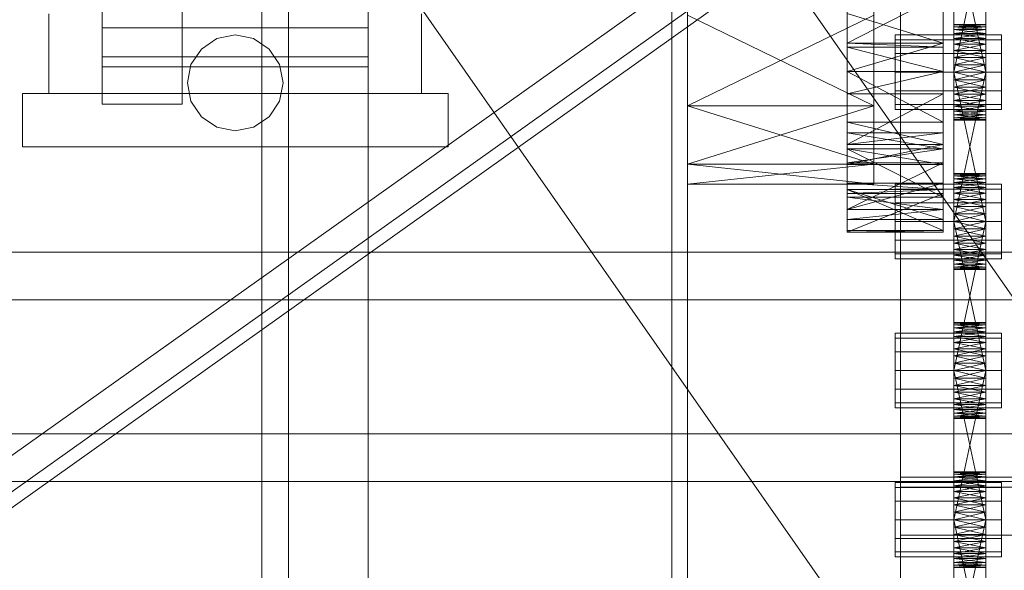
# Model space of a CAD drawing. Header units: millimetres. Extents: x -3490 to 61924, y -72580 to 6847.
# Tile 295 of 656: x 1274 to 1460, y -33943 to -33840. Entities that reach past the tile are written whole.
import ezdxf

# ---------------------------------------------------------------- set-up
doc = ezdxf.new("R2010")
doc.units = ezdxf.units.MM
for name, color, linetype, lineweight in [('COTAS_O', 1, 'Continuous', 0), ('frontal_C03', 7, 'Continuous', 0), ('frontal_secador', 7, 'Continuous', 0), ('frontal_tolva', 7, 'Continuous', 0)]:
    doc.layers.add(name, color=color, linetype=linetype, lineweight=lineweight)
doc.dimstyles.new('R19_100', dxfattribs={"dimtxt": 250, "dimasz": 150, "dimexe": 150, "dimexo": 80, "dimgap": 100, "dimtad": 1, "dimtih": 1, "dimtoh": 1, "dimdsep": 46, "dimcen": 0.09, "dimadec": 0, "dimazin": 0, "dimtfac": 1, "dimtdec": 4, "dimtofl": 0, "dimtmove": 0, "dimatfit": 3, "dimfxl": 1, "dimtolj": 1, "dimtzin": 0, "dimarcsym": 0})

# ---------------------------------------------------------------- blocks, each defined once
blk = doc.blocks.new('DIM_R29_57')
at = {"layer": 'COTAS_O'}
for p, q in [((-1725, -33700), (-1575, -33655)), ((1725, -33700), (1575, -33655)), ((-1725, -34400), (-1725, -33700)), ((-1725, -33700), (1725, -33700)), ((-1725, -33700), (-1575, -33745)), ((1725, -33700), (1575, -33745)), ((1725, -34400), (1725, -33700))]:
    blk.add_line(p, q, dxfattribs=at)
blk.add_text('3450 O', height=250, dxfattribs=at).set_placement((0, -33600))

msp = doc.modelspace()

# ---------------------------------------------------------------- linework, layer by layer
at = {"layer": 'frontal_C03'}
for p, q in [((1440, -34004.816), (1440, -33657.91)), ((1440, -33666.893), (1440, -34013.799)), ((-1500, -33883.261), (1500, -33883.261)), ((1500, -33892.245), (-1500, -33892.245)), ((1500, -33917.367), (-1500, -33917.367)), ((-1500, -33926.351), (1500, -33926.351)), ((1440, -33936.384), (1440, -33927.401)), ((1440, -33927.401), (1480, -33927.401)), ((1440, -34274.308), (1440, -33927.401)), ((1480, -33936.384), (1440, -33936.384)), ((1440, -33936.384), (1440, -34283.291))]:
    msp.add_line(p, q, dxfattribs=at)
at = {"layer": 'frontal_secador'}
for p, q in [((1340, -36000), (1340, -33000)), ((1400, -36000), (1400, -33000)), ((1320, -35980), (1320, -33075)), ((1325, -36000), (1325, -33075)), ((1325, -34600), (1325, -33075)), ((1325, -35980), (1325, -33075)), ((1397, -35940), (1397, -33075)), ((1400, -36000), (1400, -33075)), ((1400, -34600), (1400, -33075)), ((1400, -35940), (1400, -33075)), ((1400, -34650), (1400, -33075)), ((1400, -36000), (1400, -33250)), ((1430, -33871.527), (1430, -33737.639)), ((1448, -33737.639), (1448, -33871.527)), ((1290, -33855.5), (1290, -33769.5)), ((1305, -33855.5), (1305, -33769.5)), ((1400, -33866.731), (1400, -33793.5)), ((1435, -33793.5), (1435, -33866.731)), ((1430, -33805.858), (1430, -33849.361)), ((1430, -33805.858), (1430, -33871.527)), ((1448, -33849.361), (1448, -33805.858)), ((1448, -33871.527), (1448, -33805.858)), ((1450, -33852.281), (1450, -33813.481)), ((1456, -33813.481), (1456, -33852.281)), ((1450, -33815.136), (1450, -33852.281)), ((1456, -33852.281), (1456, -33815.136)), ((1450, -33852.281), (1450, -33817.414)), ((1456, -33817.414), (1456, -33852.281)), ((1450, -33849.5), (1450, -33820.092)), ((1450, -33852.281), (1450, -33820.092)), ((1450, -33821.5), (1450, -33849.5)), ((1456, -33849.5), (1450, -33821.5)), ((1456, -33821.5), (1450, -33849.5)), ((1456, -33820.092), (1456, -33849.5)), ((1456, -33820.092), (1456, -33852.281)), ((1456, -33849.5), (1456, -33821.5)), ((1400, -33866.731), (1400, -33826.67)), ((1435, -33826.67), (1435, -33866.731)), ((1430, -33829.365), (1430, -33844.806)), ((1430, -33849.361), (1430, -33829.365)), ((1430, -33863.889), (1430, -33829.365)), ((1430, -33871.527), (1430, -33829.365)), ((1448, -33844.806), (1448, -33829.365)), ((1448, -33829.365), (1448, -33849.361)), ((1448, -33829.365), (1448, -33863.889)), ((1448, -33829.365), (1448, -33871.527)), ((1290, -33832.391), (1290, -33841.131)), ((1340, -33832.391), (1340, -33841.131)), ((1400, -33866.731), (1400, -33832.493)), ((1435, -33832.493), (1435, -33866.731)), ((1400, -33866.731), (1400, -33834.5)), ((1435, -33834.5), (1435, -33866.731)), ((1430, -33849.353), (1430, -33834.777)), ((1430, -33834.777), (1430, -33844.05)), ((1430, -33849.361), (1430, -33834.777)), ((1448, -33834.777), (1430, -33844.05)), ((1448, -33834.777), (1448, -33849.353)), ((1448, -33844.05), (1448, -33834.777)), ((1448, -33834.777), (1448, -33849.361)), ((1280, -33853.5), (1280, -33838.5)), ((1350, -33853.5), (1350, -33838.5)), ((1400, -33866.731), (1400, -33838.76)), ((1400, -33838.76), (1400, -33855.794)), ((1435, -33838.76), (1400, -33855.794)), ((1435, -33855.794), (1400, -33838.76)), ((1430, -33838.435), (1430, -33844.806)), ((1430, -33844.05), (1430, -33838.435)), ((1448, -33844.05), (1430, -33838.435)), ((1435, -33838.76), (1435, -33866.731)), ((1435, -33855.794), (1435, -33838.76)), ((1448, -33844.806), (1448, -33838.435)), ((1448, -33838.435), (1448, -33844.05)), ((1290, -33841.131), (1290, -33846.626)), ((1340, -33841.131), (1290, -33841.131)), ((1340, -33841.131), (1340, -33846.626)), ((1450, -33840.611), (1450, -33840.5)), ((1456, -33840.611), (1450, -33840.5)), ((1456, -33840.5), (1450, -33840.5)), ((1456, -33840.5), (1450, -33840.611)), ((1450, -33840.611), (1450, -33841.481)), ((1450, -33840.94), (1450, -33840.611)), ((1450, -33840.611), (1450, -33843.136)), ((1456, -33840.94), (1450, -33840.611)), ((1456, -33840.611), (1450, -33840.611)), ((1456, -33840.611), (1450, -33840.94)), ((1450, -33841.481), (1450, -33840.94)), ((1456, -33841.481), (1450, -33840.94)), ((1456, -33840.94), (1450, -33840.94)), ((1456, -33840.94), (1450, -33841.481)), ((1450, -33841.481), (1450, -33843.136)), ((1450, -33842.219), (1450, -33841.481)), ((1450, -33845.414), (1450, -33841.481)), ((1450, -33880.281), (1450, -33841.481)), ((1456, -33842.219), (1450, -33841.481)), ((1456, -33841.481), (1450, -33841.481)), ((1456, -33841.481), (1450, -33842.219)), ((1456, -33840.611), (1456, -33840.5)), ((1456, -33841.481), (1456, -33840.611)), ((1456, -33840.611), (1456, -33840.94)), ((1456, -33843.136), (1456, -33840.611)), ((1456, -33840.94), (1456, -33841.481)), ((1456, -33843.136), (1456, -33841.481)), ((1456, -33841.481), (1456, -33842.219)), ((1456, -33841.481), (1456, -33845.414)), ((1456, -33841.481), (1456, -33880.281)), ((1308.636, -33845.136), (1311.556, -33843.185)), ((1311.556, -33843.185), (1315, -33842.5)), ((1315, -33842.5), (1318.444, -33843.185)), ((1318.444, -33843.185), (1321.364, -33845.136)), ((1439, -33843.438), (1439, -33842.5)), ((1459, -33842.5), (1439, -33842.5)), ((1439, -33846), (1439, -33843.438)), ((1459, -33843.438), (1439, -33843.438)), ((1450, -33843.136), (1450, -33842.219)), ((1456, -33843.136), (1450, -33842.219)), ((1456, -33842.219), (1450, -33842.219)), ((1456, -33842.219), (1450, -33843.136)), ((1450, -33843.136), (1450, -33845.414)), ((1450, -33844.21), (1450, -33843.136)), ((1450, -33843.136), (1450, -33848.092)), ((1450, -33843.136), (1450, -33880.281)), ((1456, -33844.21), (1450, -33843.136)), ((1456, -33843.136), (1450, -33843.136)), ((1456, -33843.136), (1450, -33844.21)), ((1456, -33842.219), (1456, -33843.136)), ((1456, -33845.414), (1456, -33843.136)), ((1456, -33843.136), (1456, -33844.21)), ((1456, -33848.092), (1456, -33843.136)), ((1456, -33880.281), (1456, -33843.136)), ((1459, -33843.438), (1459, -33842.5)), ((1459, -33846), (1459, -33843.438)), ((1306.685, -33848.056), (1308.636, -33845.136)), ((1321.364, -33845.136), (1323.315, -33848.056)), ((1430, -33844.05), (1430, -33849.353)), ((1430, -33844.806), (1430, -33844.05)), ((1448, -33844.05), (1430, -33844.05)), ((1448, -33844.05), (1430, -33849.353)), ((1448, -33844.806), (1430, -33844.05)), ((1430, -33849.361), (1430, -33844.806)), ((1448, -33849.361), (1430, -33844.806)), ((1448, -33844.806), (1430, -33844.806)), ((1448, -33849.353), (1448, -33844.05)), ((1448, -33844.05), (1448, -33844.806)), ((1448, -33844.806), (1448, -33849.361)), ((1450, -33845.414), (1450, -33844.21)), ((1456, -33845.414), (1450, -33844.21)), ((1456, -33844.21), (1450, -33844.21)), ((1456, -33844.21), (1450, -33845.414)), ((1450, -33845.414), (1450, -33848.092)), ((1450, -33846.719), (1450, -33845.414)), ((1450, -33880.281), (1450, -33845.414)), ((1456, -33846.719), (1450, -33845.414)), ((1456, -33845.414), (1450, -33845.414)), ((1456, -33845.414), (1450, -33846.719)), ((1456, -33844.21), (1456, -33845.414)), ((1456, -33848.092), (1456, -33845.414)), ((1456, -33845.414), (1456, -33846.719)), ((1456, -33845.414), (1456, -33880.281)), ((1290, -33846.626), (1290, -33848.5)), ((1340, -33846.626), (1290, -33846.626)), ((1340, -33846.626), (1340, -33848.5)), ((1439, -33849.5), (1439, -33846)), ((1459, -33846), (1439, -33846)), ((1450, -33848.092), (1450, -33846.719)), ((1456, -33848.092), (1450, -33846.719)), ((1456, -33846.719), (1450, -33846.719)), ((1456, -33846.719), (1450, -33848.092)), ((1456, -33846.719), (1456, -33848.092)), ((1459, -33849.5), (1459, -33846)), ((1340, -33848.5), (1290, -33848.5)), ((1306, -33851.5), (1306.685, -33848.056)), ((1323.315, -33848.056), (1324, -33851.5)), ((1448, -33849.353), (1430, -33849.353)), ((1448, -33849.353), (1430, -33849.361)), ((1430, -33849.361), (1430, -33860.859)), ((1430, -33858.895), (1430, -33849.361)), ((1430, -33863.889), (1430, -33849.361)), ((1430, -33849.361), (1430, -33853.572)), ((1430, -33849.361), (1430, -33871.527)), ((1448, -33849.361), (1430, -33849.361)), ((1448, -33849.361), (1430, -33853.572)), ((1448, -33858.895), (1430, -33849.361)), ((1448, -33860.859), (1448, -33849.361)), ((1448, -33849.361), (1448, -33858.895)), ((1448, -33849.361), (1448, -33863.889)), ((1448, -33853.572), (1448, -33849.361)), ((1448, -33871.527), (1448, -33849.361)), ((1450, -33877.5), (1450, -33848.092)), ((1450, -33848.092), (1450, -33849.5)), ((1450, -33880.281), (1450, -33848.092)), ((1456, -33849.5), (1450, -33848.092)), ((1456, -33848.092), (1450, -33848.092)), ((1456, -33848.092), (1450, -33849.5)), ((1456, -33848.092), (1456, -33877.5)), ((1456, -33849.5), (1456, -33848.092)), ((1456, -33848.092), (1456, -33880.281)), ((1439, -33849.5), (1439, -33853)), ((1439, -33849.5), (1459, -33849.5)), ((1450, -33849.5), (1450, -33877.5)), ((1456, -33877.5), (1450, -33849.5)), ((1456, -33849.5), (1450, -33849.5)), ((1456, -33849.5), (1450, -33877.5)), ((1450, -33852.281), (1450, -33849.5)), ((1450, -33849.5), (1450, -33850.908)), ((1456, -33849.5), (1450, -33850.908)), ((1456, -33850.908), (1450, -33849.5)), ((1450, -33850.908), (1450, -33852.281)), ((1456, -33850.908), (1450, -33850.908)), ((1456, -33850.908), (1450, -33852.281)), ((1456, -33852.281), (1450, -33850.908)), ((1456, -33877.5), (1456, -33849.5)), ((1456, -33849.5), (1456, -33852.281)), ((1456, -33850.908), (1456, -33849.5)), ((1456, -33852.281), (1456, -33850.908)), ((1459, -33853), (1459, -33849.5)), ((1306.685, -33854.944), (1306, -33851.5)), ((1324, -33851.5), (1323.315, -33854.944)), ((1439, -33853), (1439, -33855.562)), ((1459, -33853), (1439, -33853)), ((1450, -33854.79), (1450, -33852.281)), ((1450, -33852.281), (1450, -33853.586)), ((1450, -33856.781), (1450, -33852.281)), ((1450, -33858.5), (1450, -33852.281)), ((1456, -33852.281), (1450, -33852.281)), ((1456, -33852.281), (1450, -33853.586)), ((1456, -33853.586), (1450, -33852.281)), ((1456, -33852.281), (1456, -33854.79)), ((1456, -33853.586), (1456, -33852.281)), ((1456, -33852.281), (1456, -33856.781)), ((1456, -33852.281), (1456, -33858.5)), ((1459, -33853), (1459, -33855.562)), ((1275, -33853.5), (1355, -33853.5)), ((1275, -33863.5), (1275, -33853.5)), ((1280, -33853.5), (1350, -33853.5)), ((1308.636, -33857.864), (1306.685, -33854.944)), ((1323.315, -33854.944), (1321.364, -33857.864)), ((1355, -33863.5), (1355, -33853.5)), ((1430, -33866.827), (1430, -33853.572)), ((1430, -33853.572), (1430, -33863.075)), ((1430, -33863.889), (1430, -33853.572)), ((1448, -33853.572), (1430, -33853.572)), ((1448, -33853.572), (1430, -33863.075)), ((1448, -33853.572), (1448, -33866.827)), ((1448, -33863.075), (1448, -33853.572)), ((1448, -33853.572), (1448, -33863.889)), ((1450, -33853.586), (1450, -33854.79)), ((1456, -33853.586), (1450, -33853.586)), ((1456, -33853.586), (1450, -33854.79)), ((1456, -33854.79), (1450, -33853.586)), ((1450, -33856.781), (1450, -33854.79)), ((1450, -33854.79), (1450, -33855.864)), ((1456, -33854.79), (1450, -33854.79)), ((1456, -33854.79), (1450, -33855.864)), ((1456, -33855.864), (1450, -33854.79)), ((1456, -33854.79), (1456, -33853.586)), ((1456, -33854.79), (1456, -33856.781)), ((1456, -33855.864), (1456, -33854.79)), ((1290, -33855.5), (1305, -33855.5)), ((1400, -33855.794), (1400, -33866.731)), ((1435, -33855.794), (1400, -33855.794)), ((1435, -33855.794), (1400, -33866.731)), ((1435, -33866.731), (1400, -33855.794)), ((1435, -33866.731), (1435, -33855.794)), ((1439, -33855.562), (1439, -33856.5)), ((1459, -33855.562), (1439, -33855.562)), ((1459, -33856.5), (1439, -33856.5)), ((1450, -33855.864), (1450, -33856.781)), ((1456, -33855.864), (1450, -33855.864)), ((1456, -33855.864), (1450, -33856.781)), ((1456, -33856.781), (1450, -33855.864)), ((1450, -33858.06), (1450, -33856.781)), ((1450, -33856.781), (1450, -33857.519)), ((1450, -33858.5), (1450, -33856.781)), ((1456, -33856.781), (1450, -33856.781)), ((1456, -33856.781), (1450, -33857.519)), ((1456, -33857.519), (1450, -33856.781)), ((1456, -33856.781), (1456, -33855.864)), ((1456, -33856.781), (1456, -33858.06)), ((1456, -33857.519), (1456, -33856.781)), ((1456, -33856.781), (1456, -33858.5)), ((1459, -33855.562), (1459, -33856.5)), ((1311.556, -33859.815), (1308.636, -33857.864)), ((1321.364, -33857.864), (1318.444, -33859.815)), ((1450, -33857.519), (1450, -33858.06)), ((1456, -33857.519), (1450, -33857.519)), ((1456, -33857.519), (1450, -33858.06)), ((1456, -33858.06), (1450, -33857.519)), ((1450, -33858.5), (1450, -33858.06)), ((1450, -33858.06), (1450, -33858.389)), ((1456, -33858.06), (1450, -33858.06)), ((1456, -33858.06), (1450, -33858.389)), ((1456, -33858.389), (1450, -33858.06)), ((1450, -33858.389), (1450, -33858.5)), ((1456, -33858.389), (1450, -33858.389)), ((1456, -33858.389), (1450, -33858.5)), ((1456, -33858.5), (1450, -33858.389)), ((1456, -33858.5), (1450, -33858.5)), ((1456, -33858.06), (1456, -33857.519)), ((1456, -33858.06), (1456, -33858.5)), ((1456, -33858.389), (1456, -33858.06)), ((1456, -33858.5), (1456, -33858.389)), ((1315, -33860.5), (1311.556, -33859.815)), ((1318.444, -33859.815), (1315, -33860.5)), ((1430, -33858.895), (1430, -33860.859)), ((1430, -33863.075), (1430, -33858.895)), ((1448, -33863.075), (1430, -33858.895)), ((1448, -33858.895), (1430, -33858.895)), ((1448, -33860.859), (1448, -33858.895)), ((1448, -33858.895), (1448, -33863.075)), ((1430, -33860.859), (1430, -33863.075)), ((1430, -33863.889), (1430, -33860.859)), ((1448, -33863.889), (1430, -33860.859)), ((1448, -33860.859), (1430, -33860.859)), ((1448, -33860.859), (1430, -33863.075)), ((1448, -33863.075), (1448, -33860.859)), ((1448, -33860.859), (1448, -33863.889)), ((1275, -33863.5), (1355, -33863.5)), ((1430, -33863.075), (1430, -33866.827)), ((1448, -33863.075), (1430, -33863.075)), ((1448, -33863.075), (1430, -33866.827)), ((1430, -33866.827), (1430, -33863.889)), ((1430, -33863.889), (1430, -33870.317)), ((1430, -33872.954), (1430, -33863.889)), ((1430, -33871.527), (1430, -33863.889)), ((1430, -33863.889), (1430, -33866.487)), ((1448, -33866.827), (1430, -33863.889)), ((1448, -33863.889), (1430, -33863.889)), ((1448, -33863.889), (1430, -33866.487)), ((1448, -33872.954), (1430, -33863.889)), ((1448, -33866.827), (1448, -33863.075)), ((1448, -33863.889), (1448, -33866.827)), ((1448, -33870.317), (1448, -33863.889)), ((1448, -33863.889), (1448, -33872.954)), ((1448, -33863.889), (1448, -33871.527)), ((1448, -33866.487), (1448, -33863.889)), ((1400, -33866.731), (1400, -33870.5)), ((1435, -33866.731), (1400, -33866.731)), ((1435, -33866.731), (1400, -33870.5)), ((1435, -33870.5), (1400, -33866.731)), ((1430, -33877.124), (1430, -33866.487)), ((1430, -33866.487), (1430, -33875.291)), ((1430, -33871.527), (1430, -33866.487)), ((1448, -33866.487), (1430, -33866.487)), ((1448, -33866.487), (1430, -33875.291)), ((1448, -33866.827), (1430, -33866.827)), ((1435, -33866.731), (1435, -33870.5)), ((1448, -33866.487), (1448, -33877.124)), ((1448, -33875.291), (1448, -33866.487)), ((1448, -33866.487), (1448, -33871.527)), ((1450, -33868.611), (1450, -33868.5)), ((1456, -33868.611), (1450, -33868.5)), ((1456, -33868.5), (1450, -33868.5)), ((1456, -33868.5), (1450, -33868.611)), ((1450, -33868.611), (1450, -33869.481)), ((1450, -33868.94), (1450, -33868.611)), ((1450, -33868.611), (1450, -33871.136)), ((1456, -33868.94), (1450, -33868.611)), ((1456, -33868.611), (1450, -33868.611)), ((1456, -33868.611), (1450, -33868.94)), ((1450, -33869.481), (1450, -33868.94)), ((1456, -33869.481), (1450, -33868.94)), ((1456, -33868.94), (1450, -33868.94)), ((1456, -33868.94), (1450, -33869.481)), ((1450, -33869.481), (1450, -33871.136)), ((1450, -33870.219), (1450, -33869.481)), ((1450, -33873.414), (1450, -33869.481)), ((1450, -33908.281), (1450, -33869.481)), ((1456, -33870.219), (1450, -33869.481)), ((1456, -33869.481), (1450, -33869.481)), ((1456, -33869.481), (1450, -33870.219)), ((1456, -33868.611), (1456, -33868.5)), ((1456, -33869.481), (1456, -33868.611)), ((1456, -33868.611), (1456, -33868.94)), ((1456, -33871.136), (1456, -33868.611)), ((1456, -33868.94), (1456, -33869.481)), ((1456, -33871.136), (1456, -33869.481)), ((1456, -33869.481), (1456, -33870.219)), ((1456, -33869.481), (1456, -33873.414)), ((1456, -33869.481), (1456, -33908.281)), ((1435, -33870.5), (1400, -33870.5)), ((1430, -33872.954), (1430, -33870.317)), ((1430, -33870.317), (1430, -33875.291)), ((1430, -33871.527), (1430, -33870.317)), ((1448, -33871.527), (1430, -33870.317)), ((1448, -33870.317), (1430, -33870.317)), ((1448, -33870.317), (1430, -33875.291)), ((1430, -33877.124), (1430, -33871.527)), ((1430, -33871.527), (1430, -33872.256)), ((1430, -33879.235), (1430, -33871.527)), ((1448, -33877.124), (1430, -33871.527)), ((1448, -33871.527), (1430, -33871.527)), ((1448, -33871.527), (1430, -33872.256)), ((1448, -33879.235), (1430, -33871.527)), ((1439, -33871.438), (1439, -33870.5)), ((1459, -33870.5), (1439, -33870.5)), ((1439, -33874), (1439, -33871.438)), ((1459, -33871.438), (1439, -33871.438)), ((1448, -33870.317), (1448, -33872.954)), ((1448, -33875.291), (1448, -33870.317)), ((1448, -33870.317), (1448, -33871.527)), ((1448, -33871.527), (1448, -33877.124)), ((1448, -33872.256), (1448, -33871.527)), ((1448, -33871.527), (1448, -33879.235)), ((1450, -33871.136), (1450, -33870.219)), ((1456, -33871.136), (1450, -33870.219)), ((1456, -33870.219), (1450, -33870.219)), ((1456, -33870.219), (1450, -33871.136)), ((1450, -33871.136), (1450, -33873.414)), ((1450, -33872.21), (1450, -33871.136)), ((1450, -33871.136), (1450, -33876.092)), ((1450, -33871.136), (1450, -33908.281)), ((1456, -33872.21), (1450, -33871.136)), ((1456, -33871.136), (1450, -33871.136)), ((1456, -33871.136), (1450, -33872.21)), ((1456, -33870.219), (1456, -33871.136)), ((1456, -33873.414), (1456, -33871.136)), ((1456, -33871.136), (1456, -33872.21)), ((1456, -33876.092), (1456, -33871.136)), ((1456, -33908.281), (1456, -33871.136)), ((1459, -33871.438), (1459, -33870.5)), ((1459, -33874), (1459, -33871.438)), ((1430, -33879.235), (1430, -33872.256)), ((1430, -33872.256), (1430, -33879.5)), ((1448, -33872.256), (1430, -33872.256)), ((1448, -33872.256), (1430, -33879.5)), ((1430, -33875.291), (1430, -33872.954)), ((1448, -33875.291), (1430, -33872.954)), ((1448, -33872.954), (1430, -33872.954)), ((1448, -33872.256), (1448, -33879.235)), ((1448, -33879.5), (1448, -33872.256)), ((1448, -33872.954), (1448, -33875.291)), ((1450, -33873.414), (1450, -33872.21)), ((1456, -33873.414), (1450, -33872.21)), ((1456, -33872.21), (1450, -33872.21)), ((1456, -33872.21), (1450, -33873.414)), ((1450, -33873.414), (1450, -33876.092)), ((1450, -33874.719), (1450, -33873.414)), ((1450, -33908.281), (1450, -33873.414)), ((1456, -33874.719), (1450, -33873.414)), ((1456, -33873.414), (1450, -33873.414)), ((1456, -33873.414), (1450, -33874.719)), ((1456, -33872.21), (1456, -33873.414)), ((1456, -33876.092), (1456, -33873.414)), ((1456, -33873.414), (1456, -33874.719)), ((1456, -33873.414), (1456, -33908.281)), ((1430, -33875.291), (1430, -33877.124)), ((1448, -33875.291), (1430, -33875.291)), ((1448, -33875.291), (1430, -33877.124)), ((1439, -33877.5), (1439, -33874)), ((1459, -33874), (1439, -33874)), ((1448, -33877.124), (1448, -33875.291)), ((1450, -33876.092), (1450, -33874.719)), ((1456, -33876.092), (1450, -33874.719)), ((1456, -33874.719), (1450, -33874.719)), ((1456, -33874.719), (1450, -33876.092)), ((1456, -33874.719), (1456, -33876.092)), ((1459, -33877.5), (1459, -33874)), ((1448, -33877.124), (1430, -33877.124)), ((1450, -33905.5), (1450, -33876.092)), ((1450, -33876.092), (1450, -33877.5)), ((1450, -33908.281), (1450, -33876.092)), ((1456, -33877.5), (1450, -33876.092)), ((1456, -33876.092), (1450, -33876.092)), ((1456, -33876.092), (1450, -33877.5)), ((1456, -33876.092), (1456, -33905.5)), ((1456, -33877.5), (1456, -33876.092)), ((1456, -33876.092), (1456, -33908.281)), ((1439, -33877.5), (1439, -33881)), ((1439, -33877.5), (1459, -33877.5)), ((1450, -33877.5), (1450, -33905.5)), ((1456, -33905.5), (1450, -33877.5)), ((1456, -33877.5), (1450, -33877.5)), ((1456, -33877.5), (1450, -33905.5)), ((1450, -33880.281), (1450, -33877.5)), ((1450, -33877.5), (1450, -33878.908)), ((1456, -33877.5), (1450, -33878.908)), ((1456, -33878.908), (1450, -33877.5)), ((1450, -33878.908), (1450, -33880.281)), ((1456, -33878.908), (1450, -33878.908)), ((1456, -33878.908), (1450, -33880.281)), ((1456, -33880.281), (1450, -33878.908)), ((1456, -33905.5), (1456, -33877.5)), ((1456, -33877.5), (1456, -33880.281)), ((1456, -33878.908), (1456, -33877.5)), ((1456, -33880.281), (1456, -33878.908)), ((1459, -33881), (1459, -33877.5)), ((1430, -33879.5), (1430, -33879.235)), ((1448, -33879.5), (1430, -33879.235)), ((1448, -33879.235), (1430, -33879.235)), ((1448, -33879.5), (1430, -33879.5)), ((1448, -33879.235), (1448, -33879.5)), ((1450, -33882.79), (1450, -33880.281)), ((1450, -33880.281), (1450, -33881.586)), ((1450, -33884.781), (1450, -33880.281)), ((1450, -33886.5), (1450, -33880.281)), ((1456, -33880.281), (1450, -33880.281)), ((1456, -33880.281), (1450, -33881.586)), ((1456, -33881.586), (1450, -33880.281)), ((1456, -33880.281), (1456, -33882.79)), ((1456, -33881.586), (1456, -33880.281)), ((1456, -33880.281), (1456, -33884.781)), ((1456, -33880.281), (1456, -33886.5)), ((1439, -33881), (1439, -33883.562)), ((1459, -33881), (1439, -33881)), ((1450, -33881.586), (1450, -33882.79)), ((1456, -33881.586), (1450, -33881.586)), ((1456, -33881.586), (1450, -33882.79)), ((1456, -33882.79), (1450, -33881.586)), ((1456, -33882.79), (1456, -33881.586)), ((1459, -33881), (1459, -33883.562)), ((1439, -33883.562), (1439, -33884.5)), ((1459, -33883.562), (1439, -33883.562)), ((1459, -33884.5), (1439, -33884.5)), ((1450, -33884.781), (1450, -33882.79)), ((1450, -33882.79), (1450, -33883.864)), ((1456, -33882.79), (1450, -33882.79)), ((1456, -33882.79), (1450, -33883.864)), ((1456, -33883.864), (1450, -33882.79)), ((1450, -33883.864), (1450, -33884.781)), ((1456, -33883.864), (1450, -33883.864)), ((1456, -33883.864), (1450, -33884.781)), ((1456, -33884.781), (1450, -33883.864)), ((1456, -33882.79), (1456, -33884.781)), ((1456, -33883.864), (1456, -33882.79)), ((1456, -33884.781), (1456, -33883.864)), ((1459, -33883.562), (1459, -33884.5)), ((1450, -33886.06), (1450, -33884.781)), ((1450, -33884.781), (1450, -33885.519)), ((1450, -33886.5), (1450, -33884.781)), ((1456, -33884.781), (1450, -33884.781)), ((1456, -33884.781), (1450, -33885.519)), ((1456, -33885.519), (1450, -33884.781)), ((1450, -33885.519), (1450, -33886.06)), ((1456, -33885.519), (1450, -33885.519)), ((1456, -33885.519), (1450, -33886.06)), ((1456, -33886.06), (1450, -33885.519)), ((1450, -33886.5), (1450, -33886.06)), ((1450, -33886.06), (1450, -33886.389)), ((1456, -33886.06), (1450, -33886.06)), ((1456, -33886.06), (1450, -33886.389)), ((1456, -33886.389), (1450, -33886.06)), ((1450, -33886.389), (1450, -33886.5)), ((1456, -33886.389), (1450, -33886.389)), ((1456, -33886.389), (1450, -33886.5)), ((1456, -33886.5), (1450, -33886.389)), ((1456, -33884.781), (1456, -33886.06)), ((1456, -33885.519), (1456, -33884.781)), ((1456, -33884.781), (1456, -33886.5)), ((1456, -33886.06), (1456, -33885.519)), ((1456, -33886.06), (1456, -33886.5)), ((1456, -33886.389), (1456, -33886.06)), ((1456, -33886.5), (1456, -33886.389)), ((1456, -33886.5), (1450, -33886.5)), ((1450, -33896.611), (1450, -33896.5)), ((1456, -33896.611), (1450, -33896.5)), ((1456, -33896.5), (1450, -33896.5)), ((1456, -33896.5), (1450, -33896.611)), ((1450, -33896.611), (1450, -33897.481)), ((1450, -33896.94), (1450, -33896.611)), ((1450, -33896.611), (1450, -33899.136)), ((1456, -33896.94), (1450, -33896.611)), ((1456, -33896.611), (1450, -33896.611)), ((1456, -33896.611), (1450, -33896.94)), ((1450, -33897.481), (1450, -33896.94)), ((1456, -33897.481), (1450, -33896.94)), ((1456, -33896.94), (1450, -33896.94)), ((1456, -33896.94), (1450, -33897.481)), ((1450, -33897.481), (1450, -33899.136)), ((1450, -33898.219), (1450, -33897.481)), ((1450, -33901.414), (1450, -33897.481)), ((1450, -33936.281), (1450, -33897.481)), ((1456, -33898.219), (1450, -33897.481)), ((1456, -33897.481), (1450, -33897.481)), ((1456, -33897.481), (1450, -33898.219)), ((1456, -33896.611), (1456, -33896.5)), ((1456, -33897.481), (1456, -33896.611)), ((1456, -33896.611), (1456, -33896.94)), ((1456, -33899.136), (1456, -33896.611)), ((1456, -33896.94), (1456, -33897.481)), ((1456, -33899.136), (1456, -33897.481)), ((1456, -33897.481), (1456, -33898.219)), ((1456, -33897.481), (1456, -33901.414)), ((1456, -33897.481), (1456, -33936.281)), ((1439, -33899.438), (1439, -33898.5)), ((1459, -33898.5), (1439, -33898.5)), ((1450, -33899.136), (1450, -33898.219)), ((1456, -33899.136), (1450, -33898.219)), ((1456, -33898.219), (1450, -33898.219)), ((1456, -33898.219), (1450, -33899.136)), ((1450, -33899.136), (1450, -33901.414)), ((1450, -33900.21), (1450, -33899.136)), ((1450, -33899.136), (1450, -33904.092)), ((1450, -33899.136), (1450, -33936.281)), ((1456, -33900.21), (1450, -33899.136)), ((1456, -33899.136), (1450, -33899.136)), ((1456, -33899.136), (1450, -33900.21)), ((1456, -33898.219), (1456, -33899.136)), ((1456, -33901.414), (1456, -33899.136)), ((1456, -33899.136), (1456, -33900.21)), ((1456, -33904.092), (1456, -33899.136)), ((1456, -33936.281), (1456, -33899.136)), ((1459, -33899.438), (1459, -33898.5)), ((1439, -33902), (1439, -33899.438)), ((1459, -33899.438), (1439, -33899.438)), ((1450, -33901.414), (1450, -33900.21)), ((1456, -33901.414), (1450, -33900.21)), ((1456, -33900.21), (1450, -33900.21)), ((1456, -33900.21), (1450, -33901.414)), ((1456, -33900.21), (1456, -33901.414)), ((1459, -33902), (1459, -33899.438)), ((1439, -33905.5), (1439, -33902)), ((1459, -33902), (1439, -33902)), ((1450, -33901.414), (1450, -33904.092)), ((1450, -33902.719), (1450, -33901.414)), ((1450, -33936.281), (1450, -33901.414)), ((1456, -33902.719), (1450, -33901.414)), ((1456, -33901.414), (1450, -33901.414)), ((1456, -33901.414), (1450, -33902.719)), ((1450, -33904.092), (1450, -33902.719)), ((1456, -33904.092), (1450, -33902.719)), ((1456, -33902.719), (1450, -33902.719)), ((1456, -33902.719), (1450, -33904.092)), ((1456, -33904.092), (1456, -33901.414)), ((1456, -33901.414), (1456, -33902.719)), ((1456, -33901.414), (1456, -33936.281)), ((1456, -33902.719), (1456, -33904.092)), ((1459, -33905.5), (1459, -33902)), ((1450, -33933.5), (1450, -33904.092)), ((1450, -33904.092), (1450, -33905.5)), ((1450, -33936.281), (1450, -33904.092)), ((1456, -33905.5), (1450, -33904.092)), ((1456, -33904.092), (1450, -33904.092)), ((1456, -33904.092), (1450, -33905.5)), ((1456, -33904.092), (1456, -33933.5)), ((1456, -33905.5), (1456, -33904.092)), ((1456, -33904.092), (1456, -33936.281)), ((1439, -33905.5), (1439, -33909)), ((1439, -33905.5), (1459, -33905.5)), ((1450, -33905.5), (1450, -33933.5)), ((1456, -33933.5), (1450, -33905.5)), ((1456, -33905.5), (1450, -33905.5)), ((1456, -33905.5), (1450, -33933.5)), ((1450, -33908.281), (1450, -33905.5)), ((1450, -33905.5), (1450, -33906.908)), ((1456, -33905.5), (1450, -33906.908)), ((1456, -33906.908), (1450, -33905.5)), ((1456, -33933.5), (1456, -33905.5)), ((1456, -33905.5), (1456, -33908.281)), ((1456, -33906.908), (1456, -33905.5)), ((1459, -33909), (1459, -33905.5)), ((1450, -33906.908), (1450, -33908.281)), ((1456, -33906.908), (1450, -33906.908)), ((1456, -33906.908), (1450, -33908.281)), ((1456, -33908.281), (1450, -33906.908)), ((1450, -33910.79), (1450, -33908.281)), ((1450, -33908.281), (1450, -33909.586)), ((1450, -33912.781), (1450, -33908.281)), ((1450, -33914.5), (1450, -33908.281)), ((1456, -33908.281), (1450, -33908.281)), ((1456, -33908.281), (1450, -33909.586)), ((1456, -33909.586), (1450, -33908.281)), ((1456, -33908.281), (1456, -33906.908)), ((1456, -33908.281), (1456, -33910.79)), ((1456, -33909.586), (1456, -33908.281)), ((1456, -33908.281), (1456, -33912.781)), ((1456, -33908.281), (1456, -33914.5)), ((1439, -33909), (1439, -33911.562)), ((1459, -33909), (1439, -33909)), ((1450, -33909.586), (1450, -33910.79)), ((1456, -33909.586), (1450, -33909.586)), ((1456, -33909.586), (1450, -33910.79)), ((1456, -33910.79), (1450, -33909.586)), ((1456, -33910.79), (1456, -33909.586)), ((1459, -33909), (1459, -33911.562)), ((1439, -33911.562), (1439, -33912.5)), ((1459, -33911.562), (1439, -33911.562)), ((1450, -33912.781), (1450, -33910.79)), ((1450, -33910.79), (1450, -33911.864)), ((1456, -33910.79), (1450, -33910.79)), ((1456, -33910.79), (1450, -33911.864)), ((1456, -33911.864), (1450, -33910.79)), ((1450, -33911.864), (1450, -33912.781)), ((1456, -33911.864), (1450, -33911.864)), ((1456, -33911.864), (1450, -33912.781)), ((1456, -33912.781), (1450, -33911.864)), ((1456, -33910.79), (1456, -33912.781)), ((1456, -33911.864), (1456, -33910.79)), ((1456, -33912.781), (1456, -33911.864)), ((1459, -33911.562), (1459, -33912.5)), ((1459, -33912.5), (1439, -33912.5)), ((1450, -33914.06), (1450, -33912.781)), ((1450, -33912.781), (1450, -33913.519)), ((1450, -33914.5), (1450, -33912.781)), ((1456, -33912.781), (1450, -33912.781)), ((1456, -33912.781), (1450, -33913.519)), ((1456, -33913.519), (1450, -33912.781)), ((1450, -33913.519), (1450, -33914.06)), ((1456, -33913.519), (1450, -33913.519)), ((1456, -33913.519), (1450, -33914.06)), ((1456, -33914.06), (1450, -33913.519)), ((1450, -33914.5), (1450, -33914.06)), ((1450, -33914.06), (1450, -33914.389)), ((1456, -33914.06), (1450, -33914.06)), ((1456, -33914.06), (1450, -33914.389)), ((1456, -33914.389), (1450, -33914.06)), ((1456, -33912.781), (1456, -33914.06)), ((1456, -33913.519), (1456, -33912.781)), ((1456, -33912.781), (1456, -33914.5)), ((1456, -33914.06), (1456, -33913.519)), ((1456, -33914.06), (1456, -33914.5)), ((1456, -33914.389), (1456, -33914.06)), ((1450, -33914.389), (1450, -33914.5)), ((1456, -33914.389), (1450, -33914.389)), ((1456, -33914.389), (1450, -33914.5)), ((1456, -33914.5), (1450, -33914.389)), ((1456, -33914.5), (1450, -33914.5)), ((1456, -33914.5), (1456, -33914.389)), ((1450, -33924.611), (1450, -33924.5)), ((1456, -33924.611), (1450, -33924.5)), ((1456, -33924.5), (1450, -33924.5)), ((1456, -33924.5), (1450, -33924.611)), ((1450, -33924.611), (1450, -33925.481)), ((1450, -33924.94), (1450, -33924.611)), ((1450, -33924.611), (1450, -33927.136)), ((1456, -33924.94), (1450, -33924.611)), ((1456, -33924.611), (1450, -33924.611)), ((1456, -33924.611), (1450, -33924.94)), ((1450, -33925.481), (1450, -33924.94)), ((1456, -33925.481), (1450, -33924.94)), ((1456, -33924.94), (1450, -33924.94)), ((1456, -33924.94), (1450, -33925.481)), ((1456, -33924.611), (1456, -33924.5)), ((1456, -33925.481), (1456, -33924.611)), ((1456, -33924.611), (1456, -33924.94)), ((1456, -33927.136), (1456, -33924.611)), ((1456, -33924.94), (1456, -33925.481)), ((1439, -33927.438), (1439, -33926.5)), ((1459, -33926.5), (1439, -33926.5)), ((1440, -33925.5), (1710, -33925.5)), ((1440, -33943.5), (1440, -33925.5)), ((1450, -33925.481), (1450, -33927.136)), ((1450, -33926.219), (1450, -33925.481)), ((1450, -33929.414), (1450, -33925.481)), ((1450, -33964.281), (1450, -33925.481)), ((1456, -33926.219), (1450, -33925.481)), ((1456, -33925.481), (1450, -33925.481)), ((1456, -33925.481), (1450, -33926.219)), ((1450, -33927.136), (1450, -33926.219)), ((1456, -33927.136), (1450, -33926.219)), ((1456, -33926.219), (1450, -33926.219)), ((1456, -33926.219), (1450, -33927.136)), ((1450, -33927.136), (1450, -33929.414)), ((1450, -33928.21), (1450, -33927.136)), ((1450, -33927.136), (1450, -33932.092)), ((1450, -33927.136), (1450, -33964.281)), ((1456, -33928.21), (1450, -33927.136)), ((1456, -33927.136), (1450, -33927.136)), ((1456, -33927.136), (1450, -33928.21)), ((1456, -33927.136), (1456, -33925.481)), ((1456, -33925.481), (1456, -33926.219)), ((1456, -33925.481), (1456, -33929.414)), ((1456, -33925.481), (1456, -33964.281)), ((1456, -33926.219), (1456, -33927.136)), ((1456, -33929.414), (1456, -33927.136)), ((1456, -33927.136), (1456, -33928.21)), ((1456, -33932.092), (1456, -33927.136)), ((1456, -33964.281), (1456, -33927.136)), ((1459, -33927.438), (1459, -33926.5)), ((1439, -33930), (1439, -33927.438)), ((1459, -33927.438), (1439, -33927.438)), ((1450, -33929.414), (1450, -33928.21)), ((1456, -33929.414), (1450, -33928.21)), ((1456, -33928.21), (1450, -33928.21)), ((1456, -33928.21), (1450, -33929.414)), ((1456, -33928.21), (1456, -33929.414)), ((1459, -33930), (1459, -33927.438)), ((1439, -33933.5), (1439, -33930)), ((1459, -33930), (1439, -33930)), ((1450, -33929.414), (1450, -33932.092)), ((1450, -33930.719), (1450, -33929.414)), ((1450, -33964.281), (1450, -33929.414)), ((1456, -33930.719), (1450, -33929.414)), ((1456, -33929.414), (1450, -33929.414)), ((1456, -33929.414), (1450, -33930.719)), ((1450, -33932.092), (1450, -33930.719)), ((1456, -33932.092), (1450, -33930.719)), ((1456, -33930.719), (1450, -33930.719)), ((1456, -33930.719), (1450, -33932.092)), ((1456, -33932.092), (1456, -33929.414)), ((1456, -33929.414), (1456, -33930.719)), ((1456, -33929.414), (1456, -33964.281)), ((1456, -33930.719), (1456, -33932.092)), ((1459, -33933.5), (1459, -33930)), ((1450, -33961.5), (1450, -33932.092)), ((1450, -33932.092), (1450, -33933.5)), ((1450, -33964.281), (1450, -33932.092)), ((1456, -33933.5), (1450, -33932.092)), ((1456, -33932.092), (1450, -33932.092)), ((1456, -33932.092), (1450, -33933.5)), ((1456, -33932.092), (1456, -33961.5)), ((1456, -33933.5), (1456, -33932.092)), ((1456, -33932.092), (1456, -33964.281)), ((1439, -33933.5), (1439, -33937)), ((1439, -33933.5), (1459, -33933.5)), ((1450, -33933.5), (1450, -33961.5)), ((1456, -33961.5), (1450, -33933.5)), ((1456, -33933.5), (1450, -33933.5)), ((1456, -33933.5), (1450, -33961.5)), ((1450, -33936.281), (1450, -33933.5)), ((1450, -33933.5), (1450, -33934.908)), ((1456, -33933.5), (1450, -33934.908)), ((1456, -33934.908), (1450, -33933.5)), ((1456, -33961.5), (1456, -33933.5)), ((1456, -33933.5), (1456, -33936.281)), ((1456, -33934.908), (1456, -33933.5)), ((1459, -33937), (1459, -33933.5)), ((1450, -33934.908), (1450, -33936.281)), ((1456, -33934.908), (1450, -33934.908)), ((1456, -33934.908), (1450, -33936.281)), ((1456, -33936.281), (1450, -33934.908)), ((1450, -33938.79), (1450, -33936.281)), ((1450, -33936.281), (1450, -33937.586)), ((1450, -33940.781), (1450, -33936.281)), ((1450, -33942.5), (1450, -33936.281)), ((1456, -33936.281), (1450, -33936.281)), ((1456, -33936.281), (1450, -33937.586)), ((1456, -33937.586), (1450, -33936.281)), ((1456, -33936.281), (1456, -33934.908)), ((1456, -33936.281), (1456, -33938.79)), ((1456, -33937.586), (1456, -33936.281)), ((1456, -33936.281), (1456, -33940.781)), ((1456, -33936.281), (1456, -33942.5)), ((1439, -33937), (1439, -33939.562)), ((1459, -33937), (1439, -33937)), ((1450, -33937.586), (1450, -33938.79)), ((1456, -33937.586), (1450, -33937.586)), ((1456, -33937.586), (1450, -33938.79)), ((1456, -33938.79), (1450, -33937.586)), ((1456, -33938.79), (1456, -33937.586)), ((1459, -33937), (1459, -33939.562)), ((1439, -33939.562), (1439, -33940.5)), ((1459, -33939.562), (1439, -33939.562)), ((1450, -33940.781), (1450, -33938.79)), ((1450, -33938.79), (1450, -33939.864)), ((1456, -33938.79), (1450, -33938.79)), ((1456, -33938.79), (1450, -33939.864)), ((1456, -33939.864), (1450, -33938.79)), ((1450, -33939.864), (1450, -33940.781)), ((1456, -33939.864), (1450, -33939.864)), ((1456, -33939.864), (1450, -33940.781)), ((1456, -33940.781), (1450, -33939.864)), ((1456, -33938.79), (1456, -33940.781)), ((1456, -33939.864), (1456, -33938.79)), ((1456, -33940.781), (1456, -33939.864)), ((1459, -33939.562), (1459, -33940.5)), ((1459, -33940.5), (1439, -33940.5)), ((1450, -33942.06), (1450, -33940.781)), ((1450, -33940.781), (1450, -33941.519)), ((1450, -33942.5), (1450, -33940.781)), ((1456, -33940.781), (1450, -33940.781)), ((1456, -33940.781), (1450, -33941.519)), ((1456, -33941.519), (1450, -33940.781)), ((1450, -33941.519), (1450, -33942.06)), ((1456, -33941.519), (1450, -33941.519)), ((1456, -33941.519), (1450, -33942.06)), ((1456, -33942.06), (1450, -33941.519)), ((1456, -33940.781), (1456, -33942.06)), ((1456, -33941.519), (1456, -33940.781)), ((1456, -33940.781), (1456, -33942.5)), ((1456, -33942.06), (1456, -33941.519)), ((1450, -33942.5), (1450, -33942.06)), ((1450, -33942.06), (1450, -33942.389)), ((1456, -33942.06), (1450, -33942.06)), ((1456, -33942.06), (1450, -33942.389)), ((1456, -33942.389), (1450, -33942.06)), ((1450, -33942.389), (1450, -33942.5)), ((1456, -33942.389), (1450, -33942.389)), ((1456, -33942.389), (1450, -33942.5)), ((1456, -33942.5), (1450, -33942.389)), ((1456, -33942.5), (1450, -33942.5)), ((1456, -33942.06), (1456, -33942.5)), ((1456, -33942.389), (1456, -33942.06)), ((1456, -33942.5), (1456, -33942.389))]:
    msp.add_line(p, q, dxfattribs=at)
at = {"layer": 'frontal_tolva'}
for p, q in [((1769.584, -34332.806), (722.584, -32835.806)), ((1720.416, -34367.194), (673.416, -32870.194)), ((1725, -33600), (600, -34400)), ((600, -34406.849), (1725, -33606.849)), ((604.636, -34406.52), (1729.636, -33606.52))]:
    msp.add_line(p, q, dxfattribs=at)

# ---------------------------------------------------------------- dimensions: what is measured, and where the dimension line sits
at = {"layer": 'COTAS_O'}
dim = msp.add_aligned_dim(p1=(-1725, -34400), p2=(1725, -34400), distance=700, text='<> O', dimstyle='R19_100', dxfattribs=at)
dim.commit()
dim.dimension.update_dxf_attribs({"geometry": 'DIM_R29_57', "text_midpoint": (0, -33700)})

doc.saveas('drawing.dxf')
